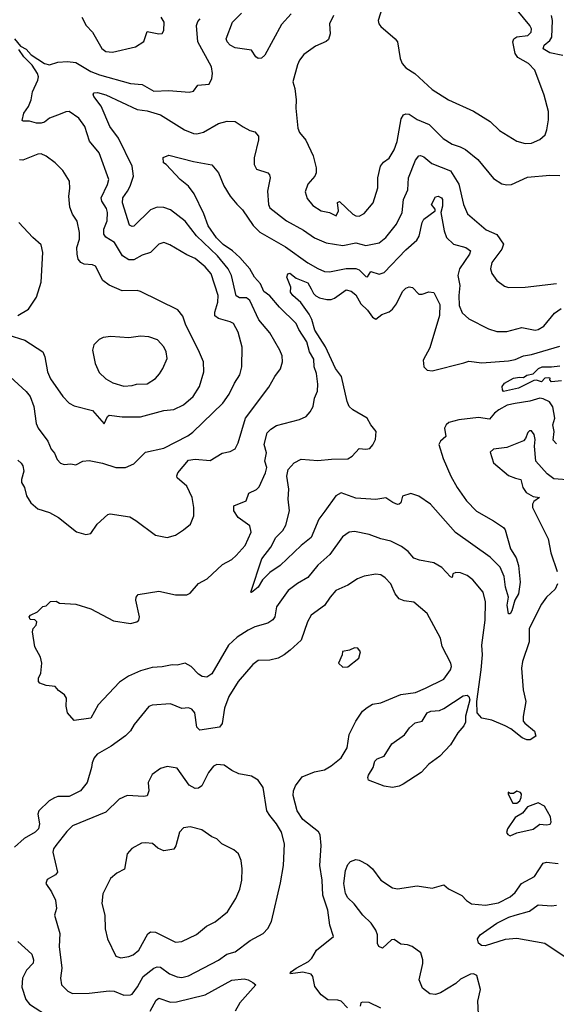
# Model space of a CAD drawing. Extents: x 1995161 to 2088924, y 769148 to 906007.
# Tile 283 of 335: x 2033026 to 2036264, y 877757 to 883700. Entities that reach past the tile are written whole.
import ezdxf

# ---------------------------------------------------------------- set-up
doc = ezdxf.new("R2010")
doc.units = 0

msp = doc.modelspace()

# ---------------------------------------------------------------- linework, layer by layer
at = {"layer": '0CON20XD'}
for points in [[(2034662.9, 883735), (2034605, 883670), (2034505.2, 883484.8), (2034485, 883467.5), (2034465, 883465.4), (2034450.8, 883475), (2034424.7, 883514.7), (2034325, 883529.5), (2034295.7, 883545), (2034276.9, 883565), (2034272.5, 883585), (2034309.6, 883685), (2034365, 883738.9)], [(2034918.5, 883725), (2034895.5, 883675), (2034899.5, 883615), (2034890, 883580), (2034875, 883567.5), (2034810.3, 883539.7), (2034741.2, 883488.8), (2034715, 883456), (2034702.4, 883427.6), (2034674.2, 883325), (2034685.8, 883285), (2034694.3, 883215), (2034691.4, 883165), (2034704.3, 883045), (2034715, 883018.8), (2034752.4, 882972.4), (2034797, 882877), (2034814.2, 882805), (2034814, 882775), (2034806.2, 882755), (2034763.8, 882706.2), (2034748.7, 882661.3), (2034759.4, 882619.4), (2034795, 882577.5), (2034845, 882545.6), (2034895, 882535.5), (2034935, 882515.6), (2034949.4, 882545), (2034943.4, 882596.6), (2034955, 882601.4), (2035035, 882526.7), (2035055, 882515.4), (2035075, 882514.4)], [(2035211.1, 883765), (2035189.4, 883695), (2035192.5, 883675), (2035205, 883658), (2035292, 883585), (2035306.4, 883566.4), (2035321.2, 883465), (2035333.3, 883435), (2035355, 883408.8), (2035410, 883375), (2035515, 883279.2), (2035614, 883215), (2035765, 883147.5), (2035863.8, 883085), (2035921.3, 883031.3), (2036025, 882966), (2036075, 882952.9)], [(2036075, 882952.9), (2036115, 882954.4), (2036165, 882975.8), (2036195.8, 883005), (2036207.5, 883035), (2036217.1, 883095), (2036217.1, 883145), (2036190.8, 883245), (2036134.4, 883395), (2036095, 883434.5), (2036030.8, 883470.8), (2036015.3, 883495.3), (2036002.1, 883565), (2036008.1, 883585), (2036025, 883595.5), (2036092, 883605), (2036111.1, 883625), (2036113.3, 883645), (2036104.4, 883665), (2036026.9, 883756.9)], [(2036302.5, 883482.5), (2036225, 883500), (2036184.7, 883524.7), (2036191.3, 883545), (2036225.1, 883574.9), (2036236, 883595), (2036240.4, 883695), (2036235.5, 883725)], [(2032995, 883584.4), (2033030, 883540), (2033065, 883522.5), (2033095, 883487.5), (2033175, 883434.7), (2033205, 883426.9), (2033256.5, 883443.5), (2033315, 883448.2), (2033365, 883440.5), (2033455, 883386.9), (2033506.3, 883366.3), (2033693.9, 883313.9), (2033765, 883308.2), (2033835, 883268.2), (2033925, 883272.1), (2034048.7, 883261.3), (2034075, 883268), (2034100, 883305), (2034168.9, 883311.1), (2034186, 883345), (2034189.2, 883375), (2034183.3, 883415), (2034100.3, 883565), (2034092.8, 883665), (2034101.2, 883688.8), (2034115, 883704.4)], [(2033401.2, 883715), (2033427.5, 883665), (2033465, 883623.8), (2033520.8, 883525), (2033545, 883508.1), (2033585, 883504.4)], [(2033585, 883504.4), (2033725, 883535.8), (2033775, 883568.8), (2033795, 883627.5), (2033865, 883614), (2033885, 883616.7), (2033896, 883635), (2033896.7, 883685), (2033878.8, 883715)], [(2032945, 881565.7), (2033065, 881455.6), (2033089.6, 881425), (2033110.5, 881365), (2033125, 881262), (2033137.8, 881235), (2033195.4, 881155.4), (2033215, 881106.7), (2033235, 881082.5), (2033251.2, 881045), (2033271.9, 881021.9), (2033295, 881014), (2033335, 881018), (2033365, 881013.8), (2033407.5, 881035), (2033445, 881039.4), (2033525, 881023.8), (2033605, 880997.3), (2033665, 880997.3), (2033715, 881018.6), (2033785, 881090), (2033895, 881112.7), (2034041.2, 881188.8), (2034070.3, 881209.7), (2034251.1, 881385), (2034290.5, 881439.5), (2034321.1, 881505), (2034355, 881556.7), (2034365.6, 881605), (2034367.9, 881722.1), (2034345, 881813.3), (2034315, 881865.6), (2034295, 881876.5), (2034225, 881895.6), (2034203.1, 881913.1), (2034202.7, 881935), (2034221.8, 881995), (2034222.9, 882035), (2034181.1, 882165), (2034145, 882208.5), (2034085, 882258.6), (2034035, 882279.4), (2033931.3, 882341.3), (2033895, 882354.2), (2033865, 882344), (2033814.6, 882295.4), (2033765, 882278.5), (2033715, 882250.9), (2033685, 882250), (2033645.2, 882275.2), (2033598.2, 882355), (2033545, 882387.9), (2033532.9, 882405), (2033532.7, 882435), (2033553.5, 882485), (2033556.2, 882535), (2033549.9, 882559.9), (2033521.1, 882605), (2033516.7, 882625), (2033555.4, 882705), (2033562.7, 882735), (2033504.4, 882895), (2033447.4, 882967.4), (2033417.8, 883055), (2033382.9, 883105), (2033325, 883145.3), (2033305, 883143.9), (2033270.8, 883129.2), (2033205.2, 883104.8), (2033175, 883081.2), (2033155.8, 883074.2), (2033126.7, 883075), (2033085, 883086.2), (2033046.4, 883086.4), (2033041.2, 883091.2), (2033050, 883135), (2033079.4, 883175), (2033094.2, 883215.8), (2033102.5, 883265), (2033136.1, 883333.9), (2033138.5, 883355), (2033132.3, 883375), (2033100.7, 883425), (2033049.7, 883475), (2033020.6, 883520.6)], [(2033015, 881040), (2033035, 881023.8), (2033045, 881006), (2033051.6, 880975), (2033035.7, 880925), (2033035.8, 880905.8), (2033054.3, 880875), (2033066.5, 880825), (2033093.8, 880783.8), (2033135, 880746.4), (2033206, 880726), (2033259.2, 880695), (2033367.6, 880607.6), (2033425, 880592), (2033455, 880598.8), (2033493.8, 880655), (2033557.7, 880712.3), (2033572.3, 880717.7), (2033689.7, 880699.7), (2033726.5, 880676.5), (2033845, 880588.8), (2033915, 880573.8), (2033965, 880588.8), (2034015, 880620), (2034056.2, 880655), (2034075.8, 880705), (2034075.6, 880755), (2034065.5, 880815), (2034035, 880884.3), (2033975.8, 880935), (2033973, 880947), (2033979.2, 880965), (2034045, 881040), (2034085, 881046.5), (2034175, 881039.2), (2034247.6, 881082.4), (2034295, 881093.1), (2034325, 881108.8), (2034344.4, 881145), (2034388.2, 881295), (2034529.1, 881480.9), (2034564.3, 881545), (2034598.7, 881591.3), (2034612.5, 881635), (2034609.3, 881670.7), (2034595.8, 881705), (2034535, 881809.2), (2034468.4, 881888.4), (2034415.2, 882005.2), (2034395, 882021.6), (2034351.1, 882021.1), (2034332.1, 882032.1), (2034302.9, 882155), (2034282.9, 882195), (2034218.5, 882275), (2034092.1, 882395), (2034023.6, 882483.6), (2033935, 882551.3), (2033895, 882566.2), (2033855, 882568.7), (2033815, 882551.1), (2033715, 882452.9), (2033705, 882450.9), (2033688.7, 882458.7), (2033646.5, 882595), (2033648.7, 882625), (2033676.1, 882665), (2033693.3, 882695), (2033713.4, 882755), (2033704.1, 882815), (2033621.2, 882985), (2033570.3, 883055), (2033517, 883177), (2033472.5, 883235), (2033469.3, 883250.7), (2033475, 883258.8), (2033495, 883260.6), (2033545, 883246.9), (2033735, 883157.3), (2033795, 883150.4), (2033874.7, 883124.7), (2034020.8, 883035), (2034075, 883012.7), (2034095, 883010.9), (2034135, 883020.5), (2034225, 883073.8), (2034277.6, 883087.6), (2034325, 883085.6), (2034375, 883052.9), (2034415, 883030), (2034445, 883022), (2034467.5, 882997.5), (2034467.5, 882975), (2034441.5, 882865), (2034439.6, 882825), (2034455, 882797.5), (2034523.3, 882775), (2034533, 882763), (2034537.1, 882745), (2034521.1, 882665), (2034526.9, 882585), (2034535.7, 882565), (2034635, 882486.2), (2034739.1, 882429.1), (2034805, 882383.5), (2034875, 882351.8), (2034975, 882337.5), (2035055, 882353.6), (2035115, 882336.2), (2035195, 882352.9), (2035235.6, 882385), (2035300, 882465), (2035332.9, 882535), (2035342.2, 882615), (2035367.6, 882672.4), (2035372.3, 882745), (2035415, 882850.8), (2035435, 882878.6), (2035445, 882880.8), (2035465, 882871.4), (2035512.6, 882832.6), (2035625, 882786.7), (2035676.2, 882706.2), (2035704.1, 882584.1), (2035727.5, 882527.5), (2035841.1, 882431.1), (2035905, 882403.8), (2035946, 882345), (2035935.7, 882314.3), (2035874.4, 882235), (2035867.1, 882195), (2035875, 882166.7), (2035904, 882125), (2035950.7, 882090.7), (2035975, 882082.9), (2036075, 882085.6), (2036265, 882107.3)], [(2035075, 882514.4), (2035105, 882530.8), (2035158.6, 882595), (2035187.1, 882685), (2035187.1, 882745), (2035203.1, 882815), (2035221.1, 882838.9), (2035256.1, 882863.9), (2035284.4, 882915), (2035302.9, 882965), (2035327.9, 883102.1), (2035342, 883125), (2035355, 883131.4), (2035375, 883130), (2035425, 883098.1), (2035496.6, 883066.6), (2035581.9, 882981.9), (2035635, 882948.7), (2035683.1, 882933.1), (2035715.3, 882915.3), (2035790.6, 882855), (2035885, 882741.4), (2035935, 882708.6), (2035965, 882701.9), (2035994.2, 882704.2), (2036090.4, 882749.6), (2036225, 882761.6), (2036285, 882759.2)], [(2032955, 881797.1), (2033055.7, 881765.7), (2033165, 881695.8), (2033178.2, 881665), (2033194.1, 881574.1), (2033211.2, 881531.2), (2033285.5, 881425.5), (2033323.8, 881385), (2033355, 881368.6), (2033465, 881340), (2033535, 881260), (2033554.6, 881305.4), (2033565, 881312.5), (2033643.5, 881303.5), (2033755, 881303.3), (2033895, 881340), (2033955, 881347.1), (2034015, 881375.7), (2034072.9, 881425), (2034111.5, 881485), (2034137.1, 881575), (2034134.5, 881634.5), (2034105.6, 881705), (2034028.2, 881855), (2034010.7, 881910.7), (2033979.1, 881949.1), (2033755, 882059.4), (2033734.3, 882064.3), (2033645, 882062.3), (2033565, 882096.5), (2033526.4, 882126.4), (2033482.7, 882212.7), (2033465, 882220), (2033415.7, 882224.3), (2033395, 882233.3), (2033377.8, 882255), (2033372.5, 882285), (2033371.1, 882325), (2033387.1, 882375), (2033386.1, 882416.1), (2033373.2, 882483.2), (2033344, 882525), (2033328.3, 882568.3), (2033321.4, 882635), (2033329.1, 882680.9), (2033327.1, 882725), (2033285, 882790), (2033240, 882835), (2033185.5, 882875.5), (2033155, 882890), (2033135, 882888.6), (2033045, 882850.8), (2033025, 882854.3)], [(2036270, 880295), (2036257.5, 880262.5), (2036205.4, 880214.6), (2036175, 880172), (2036100, 880025), (2036099.6, 879945), (2036060, 879825), (2036054.6, 879785), (2036064.4, 879654.4), (2036079.5, 879585), (2036063.5, 879493.5), (2036064.2, 879465), (2036073, 879453), (2036132.5, 879405), (2036140, 879375), (2036106.2, 879353.8), (2036085, 879353.3), (2036057.5, 879365), (2035989.5, 879419.5), (2035955, 879437.7), (2035875, 879470.8), (2035815, 879483.3), (2035787, 879515), (2035785.2, 879585), (2035810.9, 879775), (2035817.6, 879865), (2035814.7, 879925), (2035835.3, 880075), (2035835.9, 880185), (2035822.2, 880245), (2035759.1, 880319.1), (2035725, 880345.6), (2035685, 880360), (2035657, 880363), (2035640, 880355), (2035635, 880333.3), (2035625, 880337.5), (2035573.4, 880393.4), (2035525, 880422.2), (2035437.7, 880437.7), (2035405, 880450), (2035369.2, 880489.2), (2035330.2, 880520.2), (2035265, 880551.1), (2035205, 880565.6), (2035135, 880592.5), (2035045, 880611.4), (2035013, 880607), (2034972.6, 880577.4), (2034898.1, 880471.9), (2034825, 880406.9), (2034765, 880331.9), (2034702.9, 880297.1), (2034646.6, 880253.4), (2034575.6, 880155), (2034564.6, 880095.4), (2034553.6, 880076.4), (2034523.1, 880056.9), (2034445, 880035.3), (2034404.8, 880015.2), (2034338.2, 879971.8), (2034285.5, 879925), (2034185, 879751.1), (2034155, 879730.7), (2034126, 879735), (2034105, 879748.9), (2034061.2, 879795), (2034025, 879816), (2033975.8, 879804.2), (2033945, 879806), (2033885, 879792.9), (2033825, 879790), (2033755, 879770), (2033682.4, 879737.6), (2033628.3, 879701.7), (2033500, 879565), (2033455.6, 879484.4), (2033355, 879470), (2033313.3, 879515), (2033306.1, 879556.1), (2033308.8, 879605), (2033296.7, 879625), (2033260.5, 879650.5), (2033240, 879675), (2033185, 879680), (2033147.5, 879695), (2033138.8, 879705), (2033138.8, 879725), (2033153.3, 879755), (2033160, 879815), (2033151.7, 879851.7), (2033116.2, 879915), (2033103.3, 880005), (2033106.7, 880025), (2033125.7, 880045), (2033128.8, 880065), (2033117, 880077), (2033089.3, 880079.3), (2033082.5, 880095), (2033090, 880105), (2033133.6, 880126.4), (2033153.9, 880146.1), (2033165, 880157.5), (2033185, 880162.5), (2033212.3, 880187.7), (2033245, 880190), (2033265, 880178.8), (2033365, 880171.2), (2033455, 880143.8), (2033590.9, 880070.9), (2033695, 880054.4), (2033732.5, 880065), (2033744, 880076), (2033748, 880095), (2033727.5, 880195), (2033729.2, 880215), (2033740, 880230), (2033865, 880250), (2033965, 880228), (2034035, 880227.5), (2034055, 880238), (2034105, 880297.1), (2034157.5, 880325), (2034249.6, 880410.4), (2034305, 880442.1), (2034332.2, 880465), (2034385.5, 880525), (2034423.2, 880606.8), (2034414.2, 880645), (2034345, 880695.6), (2034317.1, 880735), (2034318, 880765), (2034391.4, 880795), (2034408.3, 880841.7), (2034455, 880863.3), (2034470.8, 880879.2), (2034509.5, 880965), (2034517.5, 880997.5), (2034504.5, 881035), (2034514.5, 881085), (2034500.9, 881135), (2034518.2, 881205), (2034541.2, 881228.8), (2034575, 881250), (2034715, 881285.7), (2034753.8, 881305), (2034777.9, 881332.1), (2034795.6, 881364.4), (2034804.3, 881415), (2034823, 881457), (2034825, 881500), (2034816.8, 881565), (2034802.5, 881605), (2034800.7, 881650.7), (2034775, 881695.8), (2034758.7, 881755), (2034710.4, 881830.4), (2034695, 881865.5), (2034593.4, 881965), (2034535, 882031.9), (2034499.3, 882059.3), (2034479.7, 882105), (2034443.4, 882145), (2034414.7, 882195), (2034354.7, 882265), (2034310.8, 882305), (2034253.5, 882343.5), (2034213.1, 882383.1), (2034163.5, 882455), (2034137, 882527), (2034078.4, 882648.4), (2034044.2, 882695), (2033994.6, 882734.6), (2033910, 882825), (2033892.5, 882835), (2033891.7, 882868.3), (2033925, 882882.5), (2034073.6, 882843.6), (2034185, 882824.2), (2034224.4, 882774.4), (2034257.8, 882697.8), (2034295, 882634.3), (2034335, 882586.9), (2034371.1, 882551.1), (2034435, 882457.1), (2034475, 882417.7), (2034629.3, 882329.3), (2034765, 882232.3), (2034825, 882197.1), (2034865, 882180.4), (2034895, 882177.7), (2034995, 882197.9), (2035055, 882198.4), (2035075, 882189.2), (2035115, 882148.9), (2035125, 882147.5), (2035145, 882178.9), (2035195, 882163.8), (2035225, 882173.3), (2035355, 882309.6), (2035422.1, 882367.9), (2035436, 882394), (2035454.6, 882475.4), (2035464.4, 882495.6), (2035532.5, 882545), (2035533.3, 882555), (2035511.2, 882585), (2035535, 882630), (2035550, 882635), (2035570, 882625), (2035576.4, 882615), (2035577.1, 882575), (2035567.1, 882535), (2035587.3, 882425), (2035601.3, 882385), (2035643.1, 882345), (2035718, 882325), (2035745.6, 882305), (2035740.5, 882285), (2035679.1, 882195), (2035670, 882155), (2035681.8, 882095), (2035675.3, 882035), (2035677.3, 881975), (2035695, 881930), (2035735, 881894), (2035855, 881834.5), (2035905, 881818.5), (2035965, 881816.7), (2036055, 881842.2), (2036135.3, 881824.7), (2036155, 881829.6), (2036189.3, 881850.7), (2036252.2, 881927.8), (2036293, 881957)], [(2033015, 881914.6), (2033078.3, 881951.7), (2033127.8, 882025), (2033154.4, 882115), (2033165.5, 882295), (2033155, 882341.2), (2033104, 882385), (2033021.2, 882475)], [(2036265, 881140), (2036245, 881162.5), (2036251.4, 881215), (2036242.2, 881255), (2036255.8, 881295), (2036243, 881363), (2036223.5, 881393.5), (2036185, 881411.8), (2036165, 881414.6), (2036105, 881396.8), (2036015, 881382.6), (2035967.8, 881372.2), (2035917.9, 881345), (2035891.1, 881325), (2035861.2, 881288.8), (2035795, 881298.8), (2035676.2, 881283.8), (2035615, 881267.7), (2035600, 881255), (2035590, 881235), (2035596.4, 881183.6), (2035564.2, 881155), (2035555.5, 881135), (2035581.9, 881051.9), (2035628.2, 880945), (2035666.2, 880875), (2035721.5, 880795), (2035782.7, 880732.7), (2035885, 880674.2), (2035945, 880633.8), (2035955, 880620), (2035986.5, 880505), (2036021.7, 880451.7), (2036035.7, 880404.3), (2036045.6, 880304.4), (2036035.6, 880235), (2036014.2, 880195), (2035995, 880132.5), (2035985, 880113.8), (2035974.4, 880114.4), (2035967.5, 880165), (2035976, 880215), (2035956.9, 880275), (2035949.1, 880339.1), (2035924.4, 880395), (2035864.7, 880454.7), (2035656.2, 880605), (2035505, 880775.6), (2035435, 880824), (2035385, 880838.8), (2035336.2, 880823.8), (2035325.7, 880784.3), (2035315.6, 880774.4), (2035305.8, 880774.2), (2035276.7, 880785), (2035235, 880814), (2035175.6, 880804.4), (2035055, 880810.8), (2034965, 880843.4), (2034933.8, 880826.2), (2034867.3, 880732.7), (2034830.4, 880685), (2034784.6, 880575), (2034725, 880526.5), (2034597.5, 880405), (2034536.1, 880363.9), (2034490.9, 880319.1), (2034464, 880275), (2034425, 880242.5), (2034420, 880245), (2034487.5, 880445), (2034540.8, 880515), (2034570.8, 880575), (2034613.9, 880616.1), (2034632.3, 880647.7), (2034654.3, 880735), (2034646.2, 880805), (2034650, 880865), (2034638.6, 880945), (2034645.9, 880984.1), (2034682.5, 881025), (2034725, 881046.2), (2034825, 881039.2), (2034907.8, 881047.8), (2035005, 881048.6), (2035031.2, 881065), (2035075, 881112), (2035115, 881106.7), (2035137.8, 881112.2), (2035157, 881133), (2035171.8, 881165), (2035177.7, 881215), (2035145.5, 881255), (2035123.1, 881295), (2035035, 881344.1), (2035014.6, 881365), (2035001.5, 881395), (2034967.6, 881545), (2034931.1, 881595), (2034871.5, 881725), (2034807.5, 881825), (2034789.5, 881889.5), (2034772.5, 881922.5), (2034721.7, 881991.7), (2034673.8, 882035), (2034660, 882055), (2034662.5, 882085), (2034638.1, 882145), (2034644.6, 882165.4), (2034655, 882170.6), (2034695, 882139.4), (2034765, 882112), (2034785.4, 882075.4), (2034797.9, 882047.9), (2034812.5, 882032.5), (2034835, 882020), (2034878.8, 882011.2), (2034905, 882010.8), (2034925, 882018), (2034995, 882070), (2035025, 882061.4), (2035055, 882039.2), (2035084.7, 881984.7), (2035125, 881945.5), (2035155, 881904.4), (2035175, 881891.4), (2035210.3, 881919.7), (2035254.5, 881935.5), (2035275, 881951.4), (2035299.5, 881985), (2035335, 882060), (2035355, 882080), (2035376.4, 882086.4), (2035395, 882083.8), (2035435, 882043.8), (2035455, 882043.8), (2035495, 882056.7), (2035525, 882053.3), (2035561.1, 881981.1), (2035558.5, 881915), (2035501.5, 881718.5), (2035461.3, 881645), (2035464.7, 881605), (2035484.8, 881584.8), (2035515, 881580), (2035705, 881627.8), (2035735, 881637.8), (2035815, 881628.9), (2035975, 881640), (2036015, 881648.4), (2036065, 881670.9), (2036115, 881679.2), (2036285, 881729.7)], [(2033655, 881486.9), (2033705, 881491.4), (2033731.2, 881498.8), (2033795, 881501.5), (2033845, 881534.6), (2033868.6, 881561.4), (2033890.4, 881595), (2033915.8, 881654.2), (2033909.5, 881695), (2033895, 881725.8), (2033856.7, 881766.7), (2033805, 881785.6), (2033755, 881788.5), (2033685, 881779.5), (2033575, 881786.9), (2033528.8, 881781.2), (2033505, 881770), (2033473.6, 881736.4), (2033465.5, 881705), (2033480.5, 881625), (2033505, 881570.5), (2033545, 881531.9), (2033587.9, 881507.9), (2033655, 881486.9)], [(2036295, 881519.4), (2036235, 881513.2), (2036223.8, 881525), (2036227.5, 881535), (2036217.5, 881537.5), (2036194.5, 881535.5), (2036175, 881514.5), (2036145, 881523.1), (2036128.8, 881521.2), (2036035, 881474.6), (2035946.1, 881456.1), (2035938.8, 881465), (2035938, 881485), (2035951.2, 881505), (2036006.2, 881535), (2036042.1, 881542.1), (2036065, 881539.2), (2036085, 881553.8), (2036125, 881562), (2036157.1, 881595), (2036178.8, 881605), (2036235, 881603.8), (2036285, 881610.4)], [(2036355, 880920), (2036247.9, 880927.9), (2036208.9, 880958.9), (2036141.2, 881035), (2036132.7, 881125), (2036136.7, 881166.7), (2036130, 881195), (2036115, 881218), (2036102.3, 881217.7), (2036091.2, 881208.8), (2036078.3, 881171.7), (2036065, 881158), (2035965, 881118), (2035885, 881107.5), (2035865, 881090), (2035884.1, 881024.1), (2035975, 880948.6), (2036018, 880932), (2036050, 880925), (2036062.2, 880875), (2036082, 880845), (2036125, 880822.5), (2036162.5, 880815), (2036129.1, 880790.9), (2036120.8, 880775), (2036120.8, 880755), (2036215, 880566.2), (2036230.9, 880480.9), (2036268.3, 880368.3)], [(2035002.9, 877735), (2034965, 877774.6), (2034945, 877782.2), (2034885, 877783.8), (2034844.4, 877814.4), (2034806.1, 877865), (2034793.6, 877925), (2034785, 877938.5), (2034735, 877949.7), (2034660, 877940), (2034657.5, 877945), (2034666.7, 877955), (2034694.2, 877975), (2034768.2, 878015), (2034788.9, 878035), (2034816.4, 878083.6), (2034918.8, 878165), (2034896.7, 878235), (2034884.5, 878325), (2034854.7, 878414.7), (2034851.8, 878505), (2034837.5, 878595), (2034845.5, 878715.5), (2034839.7, 878779.7), (2034828.3, 878798.3), (2034735, 878872.5), (2034700, 878925), (2034676.9, 879016.9), (2034678.1, 879045), (2034689.7, 879075), (2034731.2, 879128.8), (2034805, 879158.9), (2034865, 879172.5), (2034905, 879195.6), (2034965.6, 879245), (2035001.2, 879305), (2035014.6, 879385), (2035053.6, 879466.4), (2035094.6, 879525.4), (2035121.7, 879548.3), (2035155, 879568.5), (2035205, 879575.6), (2035325, 879625.6), (2035415, 879638.6), (2035474, 879665), (2035585, 879719.2), (2035625.7, 879775), (2035630.6, 879795), (2035626.5, 879816.5), (2035575.7, 879915.7), (2035565, 879966.7), (2035485.5, 880115.5), (2035405, 880184.3), (2035345, 880191.9), (2035316, 880205), (2035291.5, 880235), (2035265, 880294.2), (2035230.9, 880330.9), (2035205, 880348.1), (2035175, 880352.9), (2035105, 880341.4), (2035063.3, 880325), (2035005, 880287.1), (2034934, 880255), (2034898.6, 880215), (2034865.4, 880164.6), (2034784.3, 880105), (2034761.4, 880065), (2034723.5, 879955), (2034658.6, 879895), (2034620.8, 879865), (2034585, 879846.5), (2034535, 879833.8), (2034465, 879832.2), (2034431.9, 879808.1), (2034344.8, 879705.2), (2034288.2, 879615), (2034260.9, 879545), (2034248, 879452), (2034230.9, 879429.1), (2034111.7, 879411.7), (2034095, 879430), (2034082.9, 879515), (2034065, 879538.2), (2034045, 879545.4), (2034005, 879541.5), (2033935, 879571.1), (2033825, 879563.1), (2033804.2, 879555), (2033715.7, 879445), (2033695, 879408), (2033663.6, 879376.4), (2033578, 879315), (2033494, 879266), (2033474.7, 879245.3), (2033462.5, 879215), (2033459.4, 879185), (2033433.1, 879095), (2033393.3, 879045), (2033325, 879010.9), (2033255, 879010.6), (2033236.6, 879003.4), (2033203.8, 878985), (2033141.4, 878925), (2033134.3, 878905), (2033144.4, 878845), (2033138.5, 878815), (2033119.4, 878795), (2033053.3, 878756.7), (2032994.2, 878705)], [(2034975, 879792.5), (2035005, 879793.3), (2035072.5, 879845), (2035082.5, 879885), (2035067, 879907), (2035045, 879907.5), (2035015, 879893.8), (2034973, 879887), (2034972.5, 879865), (2034950, 879815), (2034975, 879792.5)], [(2035275, 879066), (2035225, 879073.5), (2035130.5, 879110.5), (2035126.7, 879125), (2035131.2, 879138.8), (2035158, 879185), (2035168.8, 879225), (2035182.1, 879237.9), (2035225, 879253.8), (2035271.7, 879328.3), (2035347.4, 879382.6), (2035378, 879425), (2035412.9, 879455), (2035454.4, 879465.6), (2035484.6, 879515), (2035506.2, 879525), (2035559.7, 879530.3), (2035585, 879541.1), (2035701, 879619), (2035725, 879621.8), (2035735, 879614.5), (2035741.9, 879595), (2035716.1, 879495), (2035715, 879460), (2035705, 879437.3), (2035669.1, 879395), (2035625, 879323.1), (2035561.9, 879255), (2035494.6, 879205.4), (2035448.8, 879155), (2035340, 879085), (2035315, 879073.3), (2035275, 879066)], [(2033655, 877812), (2033695, 877813.3), (2033705, 877817.5), (2033737.5, 877862.5), (2033771.3, 877925), (2033835, 877975.4), (2033855, 877982.5), (2033875, 877981.1), (2033930.1, 877940.1), (2033975, 877921.8), (2034005, 877919.1), (2034045, 877928.8), (2034225, 878022.7), (2034275, 878059.1), (2034326.4, 878073.6), (2034417.3, 878142.7), (2034494, 878185), (2034524, 878215), (2034544.5, 878255.5), (2034599.7, 878490.3), (2034618.5, 878595), (2034624.4, 878725), (2034605, 878796), (2034575.3, 878845.3), (2034535, 878895.7), (2034516.9, 878925), (2034495.4, 879065.4), (2034465, 879109.2), (2034425, 879134), (2034347.9, 879147.9), (2034305, 879167.5), (2034259.1, 879199.1), (2034215, 879204), (2034195, 879193.8), (2034164, 879156), (2034125, 879076), (2034105, 879062), (2034085, 879060), (2034048.9, 879078.9), (2033975, 879181.2), (2033915, 879192), (2033875, 879180), (2033825, 879143.3), (2033800.8, 879095), (2033804.2, 879045), (2033795.6, 879014.4), (2033775, 879010.6), (2033675, 879016.9), (2033625, 878994.2), (2033544.6, 878915.4), (2033345, 878833.1), (2033309.8, 878800.2), (2033244, 878716), (2033230, 878695), (2033225.6, 878675), (2033253.1, 878555), (2033242.7, 878537.3), (2033190.9, 878509.1), (2033184.2, 878485.8), (2033218.6, 878435), (2033241.9, 878385), (2033246.9, 878335), (2033235.8, 878295), (2033267.5, 878185), (2033264.6, 878105), (2033279.1, 877975), (2033272.9, 877915), (2033278.6, 877875), (2033315.9, 877835.9), (2033345, 877822.3), (2033445, 877823.9), (2033565, 877837.7), (2033596.7, 877835), (2033655, 877812)], [(2036025, 878970), (2036043.3, 878985), (2036052.5, 879005), (2036053.3, 879025), (2036046.7, 879035), (2036025, 879042.5), (2036005, 879030), (2035985, 879030), (2035973.3, 879036.7), (2035972.5, 879025), (2036000.7, 878970.7), (2036025, 878970)], [(2035985, 878773.3), (2036025, 878792), (2036125, 878813.8), (2036165, 878844), (2036205, 878839.4), (2036226.2, 878843.8), (2036232.5, 878855), (2036228.3, 878888.3), (2036193, 878953), (2036155, 878972.5), (2036090.9, 878949.1), (2036059.5, 878910.5), (2036016.1, 878883.9), (2035968.8, 878815), (2035963, 878793), (2035970.7, 878780.7), (2035985, 878773.3)], [(2033635, 878038), (2033685, 878044.4), (2033711.2, 878055), (2033745, 878084.3), (2033798.5, 878181.5), (2033815, 878194.4), (2033845, 878191.9), (2033965, 878131.1), (2034005, 878135.7), (2034092.7, 878177.3), (2034152.1, 878227.9), (2034205.5, 878254.5), (2034280, 878315), (2034330, 878395), (2034355, 878452.5), (2034365.6, 878505), (2034368.1, 878575), (2034362, 878625), (2034346.7, 878665), (2034318.8, 878688.8), (2034245, 878726.2), (2034215, 878756), (2034185, 878768), (2034125, 878810), (2034055, 878828.1), (2034015, 878821.4), (2033989.2, 878795), (2033967, 878713), (2033955, 878693.8), (2033895, 878682.5), (2033859.7, 878699.7), (2033827.6, 878727.6), (2033785, 878731.9), (2033761.3, 878728.7), (2033702.7, 878697.3), (2033674.2, 878665.8), (2033657.6, 878572.4), (2033611.3, 878548.7), (2033573.6, 878516.4), (2033527.3, 878422.7), (2033520.8, 878365), (2033540, 878295), (2033542.3, 878212.3), (2033555, 878152.5), (2033605, 878047.5), (2033635, 878038)], [(2035797.4, 877617.4), (2035790.9, 877775), (2035805.4, 877845), (2035785, 877930), (2035765, 877941.5), (2035745, 877938.5), (2035685, 877908.5), (2035656.8, 877883.2), (2035565, 877826.8), (2035535, 877816.2), (2035500.6, 877820.6), (2035455.7, 877855), (2035436, 877905), (2035457.9, 878002.1), (2035458.1, 878025), (2035446.8, 878066.8), (2035393.3, 878105), (2035365, 878115.6), (2035325, 878119.5), (2035285, 878147.1), (2035270, 878145), (2035215, 878096.2), (2035193.3, 878105), (2035183.9, 878123.9), (2035185.6, 878175), (2035174.5, 878205), (2035146.7, 878246.7), (2035096.2, 878295), (2035043.4, 878363.4), (2035005, 878399.2), (2034991.4, 878425), (2034981.1, 878485), (2034991.4, 878565), (2035005, 878600), (2035022.1, 878617.9), (2035055, 878630.8), (2035075, 878627.1), (2035125, 878600.8), (2035154.5, 878574.5), (2035205.8, 878505), (2035275, 878459.4), (2035305, 878454.5), (2035425, 878471.5), (2035515, 878457.1), (2035585, 878478), (2035612.9, 878452.9), (2035694.2, 878414.2), (2035722.5, 878382.5), (2035752.8, 878362.8), (2035837.5, 878355)], [(2035837.5, 878355), (2035915, 878370), (2035985, 878405.5), (2036015, 878431.1), (2036053.5, 878486.5), (2036131.6, 878528.4), (2036185, 878608.5), (2036205, 878614.7), (2036275, 878606)], [(2036311.4, 878045), (2036194.3, 878124.3), (2036025, 878154.7), (2035955, 878148.1), (2035835, 878108.7), (2035811.9, 878111.9), (2035794.2, 878125), (2035787.9, 878152.1), (2035805, 878175.8), (2035904.4, 878245.6), (2035978, 878282), (2036016.2, 878293.8), (2036101.7, 878318.3), (2036155, 878356.9), (2036235, 878350.7), (2036265, 878354.7)], [(2033014.3, 878135), (2033099.6, 878059.6), (2033108.5, 878025), (2033107.1, 878005), (2033067.1, 877962.9), (2033042.2, 877915), (2033039.5, 877859.5), (2033062.5, 877785), (2033085, 877757.5), (2033215, 877673.5)], [(2033812.5, 877715), (2033848.6, 877781.4), (2033865, 877793.5), (2033935, 877768.8), (2033971.8, 877771.8), (2034145.3, 877814.7), (2034305, 877901.9), (2034379.5, 877909.5), (2034405, 877903.8), (2034432.5, 877887.5), (2034450, 877875), (2034354, 877766), (2034325.4, 877715)], [(2035205, 877734.2), (2035135, 877767.5), (2035095, 877770), (2035084, 877765), (2035080, 877745)]]:
    msp.add_lwpolyline(points, dxfattribs=at)

doc.saveas('drawing.dxf')
